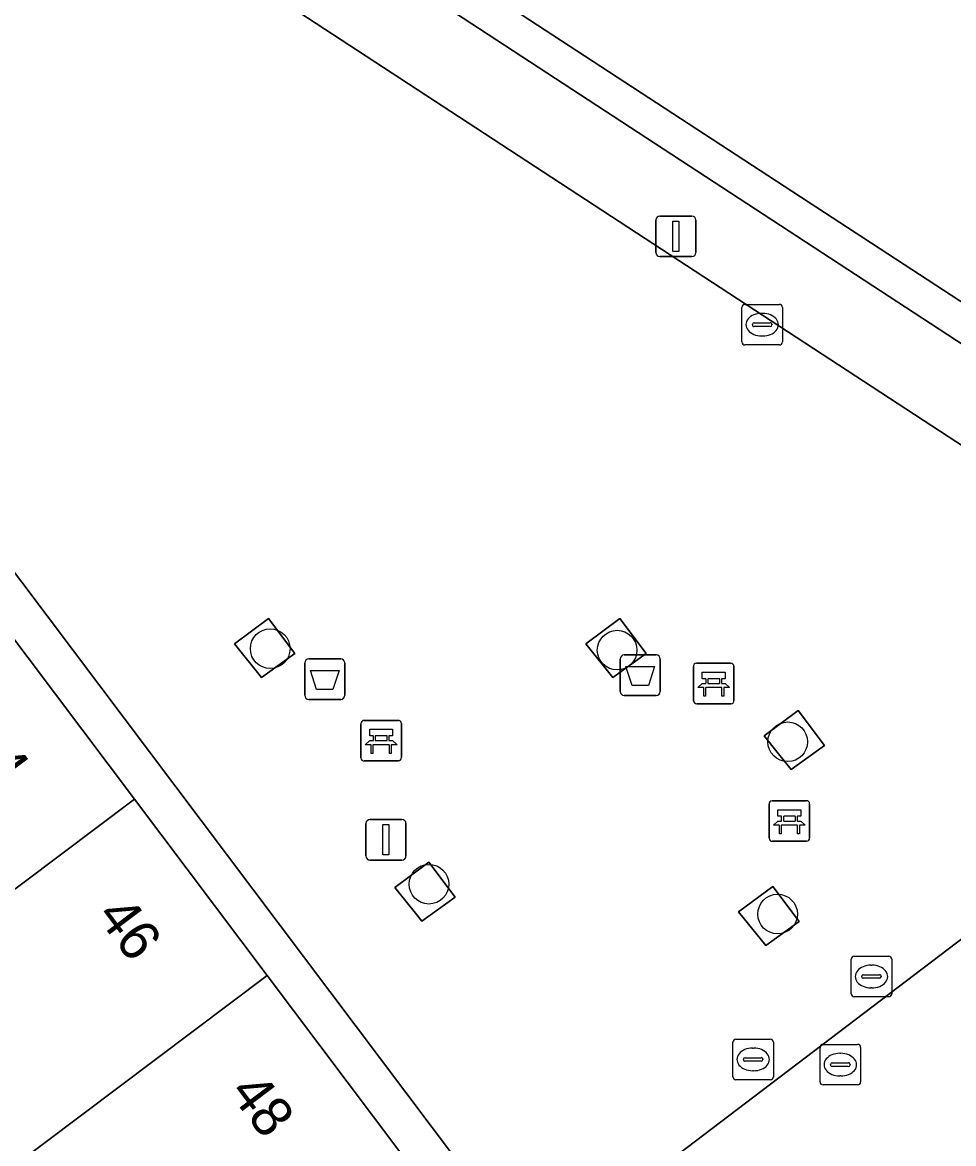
# Model space of a CAD drawing. Extents: x 160377 to 161131, y 383938 to 384853.
# Drawn here: x 160622.12 to 160645.1, y 384588.32 to 384616 of the extents above; entities that cross this region are included whole.
import ezdxf

# ---------------------------------------------------------------- set-up
doc = ezdxf.new("R2010")
doc.units = 0
for name, color, linetype in [('IMGEO_Afvalbak', 7, 'Continuous'), ('IMGEO_Bank', 7, 'Continuous'), ('IMGEO_Boom', 7, 'Continuous'), ('IMGEO_Erf', 7, 'Continuous'), ('IMGEO_Groenvoorziening', 7, 'Continuous'), ('IMGEO_Kolk', 7, 'Continuous'), ('IMGEO_Lichtmast', 7, 'Continuous'), ('IMGEO_Muur', 7, 'Continuous'), ('IMGEO_Pand', 7, 'Continuous'), ('IMGEO_Pand_nummerreeks', 7, 'Continuous'), ('IMGEO_Rioolput', 7, 'Continuous'), ('IMGEO_Voetgangersgebied_open', 7, 'Continuous')]:
    doc.layers.add(name, color=color, linetype=linetype)

msp = doc.modelspace()

# ---------------------------------------------------------------- linework, layer by layer
at = {"layer": 'IMGEO_Afvalbak'}
for p, q in [((160629.087, 384599.385), (160629.087, 384600.185)), ((160629.087, 384600.185), (160629.087, 384599.385)), ((160629.187, 384600.285), (160629.977, 384600.285)), ((160629.977, 384600.285), (160629.187, 384600.285)), ((160630.077, 384600.185), (160630.077, 384599.385)), ((160630.077, 384599.385), (160630.077, 384600.185)), ((160636.873, 384599.481), (160636.873, 384600.281)), ((160636.873, 384600.281), (160636.873, 384599.481)), ((160636.973, 384600.381), (160637.763, 384600.381)), ((160637.763, 384600.381), (160636.973, 384600.381)), ((160637.863, 384600.281), (160637.863, 384599.481)), ((160637.863, 384599.481), (160637.863, 384600.281)), ((160637.763, 384599.381), (160636.973, 384599.381)), ((160636.973, 384599.381), (160637.763, 384599.381)), ((160629.977, 384599.285), (160629.187, 384599.285)), ((160629.187, 384599.285), (160629.977, 384599.285))]:
    msp.add_line(p, q, dxfattribs=at)
for points in [[(160629.23, 384599.999), (160629.934, 384599.999), (160629.785, 384599.529), (160629.379, 384599.529), (160629.23, 384599.999)], [(160637.016, 384600.095), (160637.72, 384600.095), (160637.571, 384599.625), (160637.165, 384599.625), (160637.016, 384600.095)]]:
    msp.add_lwpolyline(points, dxfattribs=at)
for centre, start, end in [((160629.187, 384600.185), 90, 180), ((160629.187, 384600.185), 90, 180), ((160629.977, 384600.185), 0, 90), ((160629.977, 384600.185), 360, 90), ((160636.973, 384600.281), 90, 180), ((160636.973, 384600.281), 90, 180), ((160637.763, 384600.281), 0, 90), ((160637.763, 384600.281), 360, 90), ((160629.187, 384599.385), 180, 270), ((160629.187, 384599.385), 180, 270), ((160629.977, 384599.385), 270, 0), ((160629.977, 384599.385), 270, 0), ((160636.973, 384599.481), 180, 270), ((160636.973, 384599.481), 180, 270), ((160637.763, 384599.481), 270, 0), ((160637.763, 384599.481), 270, 0)]:
    msp.add_arc(centre, 0.1, start, end, dxfattribs=at)
at = {"layer": 'IMGEO_Bank'}
for p, q in [((160638.757, 384600.177), (160639.598, 384600.177)), ((160639.598, 384600.177), (160638.757, 384600.177)), ((160638.682, 384599.252), (160638.682, 384600.093)), ((160638.682, 384600.093), (160638.682, 384599.252)), ((160639.682, 384600.102), (160639.682, 384599.261)), ((160639.682, 384599.261), (160639.682, 384600.102)), ((160638.991, 384599.683), (160638.991, 384599.789)), ((160639.035, 384599.789), (160639.035, 384599.683)), ((160639.323, 384599.795), (160639.041, 384599.795)), ((160639.041, 384599.677), (160639.323, 384599.677)), ((160639.329, 384599.683), (160639.329, 384599.789)), ((160639.373, 384599.789), (160639.373, 384599.683)), ((160639.379, 384599.575), (160638.986, 384599.575)), ((160639.607, 384599.177), (160638.766, 384599.177)), ((160638.766, 384599.177), (160639.607, 384599.177)), ((160630.549, 384598.767), (160631.39, 384598.767)), ((160631.39, 384598.767), (160630.549, 384598.767)), ((160630.474, 384597.842), (160630.474, 384598.683)), ((160630.474, 384598.683), (160630.474, 384597.842)), ((160631.474, 384598.692), (160631.474, 384597.851)), ((160631.474, 384597.851), (160631.474, 384598.692)), ((160630.783, 384598.273), (160630.783, 384598.379)), ((160630.827, 384598.379), (160630.827, 384598.273)), ((160631.115, 384598.385), (160630.833, 384598.385)), ((160630.833, 384598.267), (160631.115, 384598.267)), ((160631.121, 384598.273), (160631.121, 384598.379)), ((160631.165, 384598.379), (160631.165, 384598.273)), ((160631.171, 384598.165), (160630.778, 384598.165)), ((160631.399, 384597.767), (160630.558, 384597.767)), ((160630.558, 384597.767), (160631.399, 384597.767)), ((160640.549, 384595.856), (160640.549, 384596.697)), ((160640.549, 384596.697), (160640.549, 384595.856)), ((160640.624, 384596.781), (160641.465, 384596.781)), ((160641.465, 384596.781), (160640.624, 384596.781)), ((160641.549, 384596.706), (160641.549, 384595.865)), ((160641.549, 384595.865), (160641.549, 384596.706)), ((160640.858, 384596.287), (160640.858, 384596.393)), ((160640.902, 384596.393), (160640.902, 384596.287)), ((160641.19, 384596.399), (160640.908, 384596.399)), ((160640.908, 384596.281), (160641.19, 384596.281)), ((160641.196, 384596.287), (160641.196, 384596.393)), ((160641.24, 384596.393), (160641.24, 384596.287)), ((160641.246, 384596.179), (160640.853, 384596.179)), ((160641.474, 384595.781), (160640.633, 384595.781)), ((160640.633, 384595.781), (160641.474, 384595.781))]:
    msp.add_line(p, q, dxfattribs=at)
for points in [[(160638.985, 384599.795), (160638.899, 384599.795), (160638.899, 384599.956), (160639.462, 384599.956), (160639.462, 384599.795), (160639.379, 384599.795)], [(160638.929, 384599.575), (160638.787, 384599.575), (160638.899, 384599.677), (160638.985, 384599.677)], [(160639.379, 384599.677), (160639.462, 384599.677), (160639.574, 384599.575), (160639.435, 384599.575)], [(160638.979, 384599.568), (160638.979, 384599.361), (160638.936, 384599.361), (160638.936, 384599.568)], [(160639.429, 384599.568), (160639.429, 384599.361), (160639.385, 384599.361), (160639.385, 384599.568)], [(160630.777, 384598.385), (160630.691, 384598.385), (160630.691, 384598.546), (160631.254, 384598.546), (160631.254, 384598.385), (160631.171, 384598.385)], [(160630.721, 384598.165), (160630.579, 384598.165), (160630.691, 384598.267), (160630.777, 384598.267)], [(160631.171, 384598.267), (160631.254, 384598.267), (160631.366, 384598.165), (160631.227, 384598.165)], [(160630.771, 384598.158), (160630.771, 384597.951), (160630.728, 384597.951), (160630.728, 384598.158)], [(160631.221, 384598.158), (160631.221, 384597.951), (160631.177, 384597.951), (160631.177, 384598.158)], [(160640.852, 384596.399), (160640.766, 384596.399), (160640.766, 384596.56), (160641.329, 384596.56), (160641.329, 384596.399), (160641.246, 384596.399)], [(160640.796, 384596.179), (160640.654, 384596.179), (160640.766, 384596.281), (160640.852, 384596.281)], [(160641.246, 384596.281), (160641.329, 384596.281), (160641.441, 384596.179), (160641.302, 384596.179)], [(160640.846, 384596.172), (160640.846, 384595.965), (160640.803, 384595.965), (160640.803, 384596.172)], [(160641.296, 384596.172), (160641.296, 384595.965), (160641.252, 384595.965), (160641.252, 384596.172)]]:
    msp.add_lwpolyline(points, dxfattribs=at)
for centre, radius, start, end in [((160638.76, 384600.099), 0.0779, 92.4484, 184.2845), ((160638.76, 384600.099), 0.0779, 92.4484, 184.2845), ((160639.604, 384600.099), 0.0779, 2.4484, 94.2845), ((160639.604, 384600.099), 0.0779, 2.4484, 94.2845), ((160638.984, 384599.788), 0.00671, 2.8957, 87.1043), ((160638.984, 384599.684), 0.00671, 272.8957, 357.1043), ((160639.041, 384599.788), 0.00671, 92.8957, 177.1043), ((160639.041, 384599.684), 0.00671, 182.8957, 267.1043), ((160639.323, 384599.788), 0.00671, 2.8957, 87.1043), ((160639.323, 384599.684), 0.00671, 272.8957, 357.1043), ((160639.38, 384599.788), 0.00671, 92.8957, 177.1043), ((160639.38, 384599.684), 0.00671, 182.8957, 267.1043), ((160638.929, 384599.568), 0.00671, 2.8957, 87.1043), ((160638.986, 384599.568), 0.00671, 92.8957, 177.1043), ((160639.378, 384599.568), 0.00671, 2.8957, 87.1043), ((160639.435, 384599.568), 0.00671, 92.8957, 177.1043), ((160638.76, 384599.255), 0.0779, 182.4484, 274.2845), ((160638.76, 384599.255), 0.0779, 182.4484, 274.2845), ((160639.604, 384599.255), 0.0779, 272.4484, 4.2845), ((160639.604, 384599.255), 0.0779, 272.4484, 4.2845), ((160630.552, 384598.689), 0.0779, 92.4484, 184.2845), ((160630.552, 384598.689), 0.0779, 92.4484, 184.2845), ((160631.396, 384598.689), 0.0779, 2.4484, 94.2845), ((160631.396, 384598.689), 0.0779, 2.4484, 94.2845), ((160630.776, 384598.378), 0.00671, 2.8957, 87.1043), ((160630.776, 384598.274), 0.00671, 272.8957, 357.1043), ((160630.833, 384598.378), 0.00671, 92.8957, 177.1043), ((160630.833, 384598.274), 0.00671, 182.8957, 267.1043), ((160631.115, 384598.378), 0.00671, 2.8957, 87.1043), ((160631.115, 384598.274), 0.00671, 272.8957, 357.1043), ((160631.172, 384598.378), 0.00671, 92.8957, 177.1043), ((160631.172, 384598.274), 0.00671, 182.8957, 267.1043), ((160630.721, 384598.158), 0.00671, 2.8957, 87.1043), ((160630.778, 384598.158), 0.00671, 92.8957, 177.1043), ((160631.17, 384598.158), 0.00671, 2.8957, 87.1043), ((160631.227, 384598.158), 0.00671, 92.8957, 177.1043), ((160630.552, 384597.845), 0.0779, 182.4484, 274.2845), ((160630.552, 384597.845), 0.0779, 182.4484, 274.2845), ((160631.396, 384597.845), 0.0779, 272.4484, 4.2845), ((160631.396, 384597.845), 0.0779, 272.4484, 4.2845), ((160640.627, 384596.703), 0.0779, 92.4484, 184.2845), ((160640.627, 384596.703), 0.0779, 92.4484, 184.2845), ((160641.471, 384596.703), 0.0779, 2.4484, 94.2845), ((160641.471, 384596.703), 0.0779, 2.4484, 94.2845), ((160640.851, 384596.392), 0.00671, 2.8957, 87.1043), ((160640.851, 384596.288), 0.00671, 272.8957, 357.1043), ((160640.908, 384596.392), 0.00671, 92.8957, 177.1043), ((160640.908, 384596.288), 0.00671, 182.8957, 267.1043), ((160641.19, 384596.392), 0.00671, 2.8957, 87.1043), ((160641.19, 384596.288), 0.00671, 272.8957, 357.1043), ((160641.247, 384596.392), 0.00671, 92.8957, 177.1043), ((160641.247, 384596.288), 0.00671, 182.8957, 267.1043), ((160640.796, 384596.172), 0.00671, 2.8957, 87.1043), ((160640.853, 384596.172), 0.00671, 92.8957, 177.1043), ((160641.245, 384596.172), 0.00671, 2.8957, 87.1043), ((160641.302, 384596.172), 0.00671, 92.8957, 177.1043), ((160640.627, 384595.859), 0.0779, 182.4484, 274.2845), ((160640.627, 384595.859), 0.0779, 182.4484, 274.2845), ((160641.471, 384595.859), 0.0779, 272.4484, 4.2845), ((160641.471, 384595.859), 0.0779, 272.4484, 4.2845)]:
    msp.add_arc(centre, radius, start, end, dxfattribs=at)
at = {"layer": 'IMGEO_Boom'}
for centre in [(160628.237, 384600.537), (160636.798, 384600.501), (160641.008, 384598.238), (160632.154, 384594.722), (160640.758, 384593.985)]:
    msp.add_circle(centre, 0.489, dxfattribs=at)
at = {"layer": 'IMGEO_Erf'}
msp.add_lwpolyline([(160656.048, 384504.315), (160656.893, 384504.376), (160651.516, 384563.083), (160634.758, 384585.358), (160611.972, 384615.646), (160608.482, 384613.028), (160596.383, 384603.983), (160593.555, 384601.453), (160592.642, 384600.679), (160589.954, 384598.377), (160589.048, 384597.617), (160586.272, 384595.285), (160585.368, 384594.478), (160578.674, 384588.862), (160588.469, 384577.392), (160609.42, 384552.826), (160611.199, 384533.452), (160614.226, 384500.488)], close=True, dxfattribs=at)
msp.add_lwpolyline([(160621.611, 384601.175), (160624.884, 384596.822), (160628.157, 384592.469), (160631.431, 384588.116), (160634.704, 384583.762), (160637.977, 384579.409), (160641.25, 384575.056), (160644.524, 384570.703), (160647.791, 384566.349), (160650.487, 384562.787), (160650.671, 384561.096), (160650.813, 384559.589), (160651.313, 384554.154), (160651.813, 384548.726), (160652.312, 384543.297), (160652.811, 384537.869), (160653.311, 384532.44)], dxfattribs=at)
at = {"layer": 'IMGEO_Groenvoorziening'}
msp.add_lwpolyline([(160630.684, 384629.386), (160620.978, 384626.269), (160619.914, 384624.669), (160620.413, 384624.33), (160620.848, 384625.065), (160649.969, 384606.043), (160649.496, 384605.32), (160649.64, 384605.221), (160650.89, 384607.15)], dxfattribs=at)
for points in [[(160620.413, 384624.33), (160619.914, 384624.669), (160618.749, 384622.917), (160648.502, 384603.464), (160649.64, 384605.221), (160649.496, 384605.32)], [(160627.352, 384600.657), (160628.02, 384599.824), (160628.844, 384600.418), (160628.193, 384601.283)], [(160636.022, 384600.657), (160636.69, 384599.824), (160637.514, 384600.418), (160636.863, 384601.283)], [(160640.423, 384598.382), (160640.745, 384597.98), (160641.09, 384597.55), (160641.915, 384598.143), (160641.263, 384599.008)], [(160631.308, 384594.641), (160631.851, 384593.964), (160631.975, 384593.808), (160632.8, 384594.402), (160632.149, 384595.267)], [(160639.797, 384594.039), (160640.464, 384593.207), (160641.288, 384593.8), (160640.637, 384594.665)]]:
    msp.add_lwpolyline(points, close=True, dxfattribs=at)
at = {"layer": 'IMGEO_Kolk'}
for p, q in [((160639.952, 384609.036), (160640.804, 384609.036)), ((160639.877, 384608.11), (160639.877, 384608.962)), ((160640.365, 384608.816), (160640.39, 384608.816)), ((160640.878, 384608.962), (160640.878, 384608.11)), ((160640.136, 384608.53), (160640.136, 384608.542)), ((160640.574, 384608.493), (160640.176, 384608.493)), ((160640.179, 384608.579), (160640.577, 384608.579)), ((160640.62, 384608.542), (160640.62, 384608.53)), ((160640.388, 384608.256), (160640.363, 384608.256)), ((160640.804, 384608.036), (160639.952, 384608.036))]:
    msp.add_line(p, q, dxfattribs=at)
for points in [[(160639.952, 384609.036), (160640.804, 384609.036)], [(160639.877, 384608.11), (160639.877, 384608.962)], [(160640.878, 384608.962), (160640.878, 384608.11)], [(160640.804, 384608.036), (160639.952, 384608.036)]]:
    msp.add_lwpolyline(points, dxfattribs=at)
for centre, radius, start, end in [((160639.954, 384608.96), 0.0765, 91.552, 178.448), ((160639.954, 384608.96), 0.0765, 91.552, 178.448), ((160640.802, 384608.96), 0.0765, 1.552, 88.448), ((160640.802, 384608.96), 0.0765, 1.552, 88.448), ((160640.176, 384608.539), 0.0403, 85.8775, 175.7526), ((160640.173, 384608.529), 0.0366, 178.938, 274.7102), ((160640.577, 384608.536), 0.043, 264.8664, 352.4533), ((160640.581, 384608.541), 0.0386, 1.7309, 96.639), ((160639.954, 384608.112), 0.0765, 181.552, 268.448), ((160639.954, 384608.112), 0.0765, 181.552, 268.448), ((160640.802, 384608.112), 0.0765, 271.552, 358.448), ((160640.802, 384608.112), 0.0765, 271.552, 358.448)]:
    msp.add_arc(centre, radius, start, end, dxfattribs=at)
for centre, major_axis, ratio, start_param, end_param in [((160640.364, 384608.536), (-0.387, 0.002), 0.722429, 4.712389, 7.853982), ((160640.389, 384608.536), (-0.39, 0.002), 0.717154, 1.570796, 4.712389)]:
    msp.add_ellipse(centre, major_axis=major_axis, ratio=ratio, start_param=start_param, end_param=end_param, dxfattribs=at)
at = {"layer": 'IMGEO_Lichtmast'}
for p, q in [((160637.753, 384610.317), (160637.753, 384611.117)), ((160637.753, 384611.117), (160637.753, 384610.317)), ((160637.853, 384611.217), (160638.643, 384611.217)), ((160638.643, 384611.217), (160637.853, 384611.217)), ((160638.743, 384611.117), (160638.743, 384610.317)), ((160638.743, 384610.317), (160638.743, 384611.117)), ((160638.643, 384610.217), (160637.853, 384610.217)), ((160637.853, 384610.217), (160638.643, 384610.217)), ((160630.697, 384596.319), (160631.487, 384596.319)), ((160631.487, 384596.319), (160630.697, 384596.319)), ((160630.597, 384595.419), (160630.597, 384596.219)), ((160630.597, 384596.219), (160630.597, 384595.419)), ((160631.587, 384596.219), (160631.587, 384595.419)), ((160631.587, 384595.419), (160631.587, 384596.219)), ((160631.487, 384595.319), (160630.697, 384595.319)), ((160630.697, 384595.319), (160631.487, 384595.319))]:
    msp.add_line(p, q, dxfattribs=at)
for points in [[(160638.173, 384611.092), (160638.323, 384611.092), (160638.323, 384610.342), (160638.173, 384610.342), (160638.173, 384611.092)], [(160631.017, 384596.194), (160631.167, 384596.194), (160631.167, 384595.444), (160631.017, 384595.444), (160631.017, 384596.194)]]:
    msp.add_lwpolyline(points, dxfattribs=at)
for centre, start, end in [((160637.853, 384611.117), 90, 180), ((160637.853, 384611.117), 90, 180), ((160638.643, 384611.117), 0, 90), ((160638.643, 384611.117), 360, 90), ((160637.853, 384610.317), 180, 270), ((160637.853, 384610.317), 180, 270), ((160638.643, 384610.317), 270, 0), ((160638.643, 384610.317), 270, 0), ((160630.697, 384596.219), 90, 180), ((160630.697, 384596.219), 90, 180), ((160631.487, 384596.219), 0, 90), ((160631.487, 384596.219), 360, 90), ((160630.697, 384595.419), 180, 270), ((160630.697, 384595.419), 180, 270), ((160631.487, 384595.419), 270, 0), ((160631.487, 384595.419), 270, 0)]:
    msp.add_arc(centre, 0.1, start, end, dxfattribs=at)
at = {"layer": 'IMGEO_Muur'}
msp.add_lwpolyline([(160649.969, 384606.043), (160620.848, 384625.065), (160620.413, 384624.33), (160649.496, 384605.32)], close=True, dxfattribs=at)
at = {"layer": 'IMGEO_Pand'}
for points in [[(160624.884, 384596.822), (160621.611, 384601.175), (160614.27, 384595.653), (160617.544, 384591.3)], [(160628.157, 384592.469), (160624.884, 384596.822), (160617.544, 384591.3), (160620.818, 384586.948)], [(160631.431, 384588.116), (160628.157, 384592.469), (160620.818, 384586.948), (160624.091, 384582.595)]]:
    msp.add_lwpolyline(points, close=True, dxfattribs=at)
at = {"layer": 'IMGEO_Rioolput'}
for p, q in [((160642.574, 384592.016), (160642.574, 384592.868)), ((160642.649, 384592.942), (160643.501, 384592.942)), ((160643.062, 384592.722), (160643.087, 384592.722)), ((160643.575, 384592.868), (160643.575, 384592.016)), ((160642.833, 384592.436), (160642.833, 384592.448)), ((160643.271, 384592.399), (160642.873, 384592.399)), ((160642.876, 384592.485), (160643.274, 384592.485)), ((160643.317, 384592.448), (160643.317, 384592.436)), ((160643.085, 384592.162), (160643.06, 384592.162)), ((160643.501, 384591.942), (160642.649, 384591.942)), ((160639.654, 384589.97), (160639.654, 384590.822)), ((160639.729, 384590.896), (160640.581, 384590.896)), ((160640.655, 384590.822), (160640.655, 384589.97)), ((160641.88, 384590.767), (160642.732, 384590.767)), ((160640.142, 384590.676), (160640.167, 384590.676)), ((160641.805, 384589.841), (160641.805, 384590.693)), ((160642.293, 384590.547), (160642.318, 384590.547)), ((160642.806, 384590.693), (160642.806, 384589.841)), ((160639.913, 384590.39), (160639.913, 384590.402)), ((160640.351, 384590.353), (160639.953, 384590.353)), ((160639.956, 384590.439), (160640.354, 384590.439)), ((160640.397, 384590.402), (160640.397, 384590.39)), ((160642.064, 384590.261), (160642.064, 384590.273)), ((160642.502, 384590.224), (160642.104, 384590.224)), ((160642.107, 384590.31), (160642.505, 384590.31)), ((160642.548, 384590.273), (160642.548, 384590.261)), ((160640.165, 384590.116), (160640.14, 384590.116)), ((160642.316, 384589.987), (160642.291, 384589.987)), ((160640.581, 384589.896), (160639.729, 384589.896)), ((160642.732, 384589.767), (160641.88, 384589.767))]:
    msp.add_line(p, q, dxfattribs=at)
for points in [[(160642.574, 384592.016), (160642.574, 384592.868)], [(160642.649, 384592.942), (160643.501, 384592.942)], [(160643.575, 384592.868), (160643.575, 384592.016)], [(160643.501, 384591.942), (160642.649, 384591.942)], [(160639.654, 384589.97), (160639.654, 384590.822)], [(160639.729, 384590.896), (160640.581, 384590.896)], [(160640.655, 384590.822), (160640.655, 384589.97)], [(160641.88, 384590.767), (160642.732, 384590.767)], [(160641.805, 384589.841), (160641.805, 384590.693)], [(160642.806, 384590.693), (160642.806, 384589.841)], [(160640.581, 384589.896), (160639.729, 384589.896)], [(160642.732, 384589.767), (160641.88, 384589.767)]]:
    msp.add_lwpolyline(points, dxfattribs=at)
for centre, radius, start, end in [((160642.651, 384592.866), 0.0765, 91.552, 178.448), ((160642.651, 384592.866), 0.0765, 91.552, 178.448), ((160643.499, 384592.866), 0.0765, 1.552, 88.448), ((160643.499, 384592.866), 0.0765, 1.552, 88.448), ((160642.873, 384592.445), 0.0403, 85.8775, 175.7526), ((160642.87, 384592.435), 0.0366, 178.938, 274.7102), ((160643.274, 384592.442), 0.043, 264.8664, 352.4533), ((160643.278, 384592.447), 0.0386, 1.7309, 96.639), ((160642.651, 384592.018), 0.0765, 181.552, 268.448), ((160642.651, 384592.018), 0.0765, 181.552, 268.448), ((160643.499, 384592.018), 0.0765, 271.552, 358.448), ((160643.499, 384592.018), 0.0765, 271.552, 358.448), ((160639.731, 384590.82), 0.0765, 91.552, 178.448), ((160639.731, 384590.82), 0.0765, 91.552, 178.448), ((160640.579, 384590.82), 0.0765, 1.552, 88.448), ((160640.579, 384590.82), 0.0765, 1.552, 88.448), ((160641.882, 384590.691), 0.0765, 91.552, 178.448), ((160641.882, 384590.691), 0.0765, 91.552, 178.448), ((160642.73, 384590.691), 0.0765, 1.552, 88.448), ((160642.73, 384590.691), 0.0765, 1.552, 88.448), ((160639.953, 384590.399), 0.0403, 85.8775, 175.7526), ((160639.95, 384590.389), 0.0366, 178.938, 274.7102), ((160640.354, 384590.396), 0.043, 264.8664, 352.4533), ((160640.358, 384590.401), 0.0386, 1.7309, 96.639), ((160642.104, 384590.27), 0.0403, 85.8775, 175.7526), ((160642.101, 384590.26), 0.0366, 178.938, 274.7102), ((160642.505, 384590.267), 0.043, 264.8664, 352.4533), ((160642.509, 384590.272), 0.0386, 1.7309, 96.639), ((160639.731, 384589.972), 0.0765, 181.552, 268.448), ((160639.731, 384589.972), 0.0765, 181.552, 268.448), ((160640.579, 384589.972), 0.0765, 271.552, 358.448), ((160640.579, 384589.972), 0.0765, 271.552, 358.448), ((160641.882, 384589.843), 0.0765, 181.552, 268.448), ((160641.882, 384589.843), 0.0765, 181.552, 268.448), ((160642.73, 384589.843), 0.0765, 271.552, 358.448), ((160642.73, 384589.843), 0.0765, 271.552, 358.448)]:
    msp.add_arc(centre, radius, start, end, dxfattribs=at)
for centre, major_axis, ratio, start_param, end_param in [((160643.061, 384592.442), (-0.387, 0.002), 0.722429, 4.712389, 7.853982), ((160643.086, 384592.442), (-0.39, 0.002), 0.717154, 1.570796, 4.712389), ((160640.141, 384590.396), (-0.387, 0.002), 0.722429, 4.712389, 7.853982), ((160640.166, 384590.396), (-0.39, 0.002), 0.717154, 1.570796, 4.712389), ((160642.292, 384590.267), (-0.387, 0.002), 0.722429, 4.712389, 7.853982), ((160642.317, 384590.267), (-0.39, 0.002), 0.717154, 1.570796, 4.712389)]:
    msp.add_ellipse(centre, major_axis=major_axis, ratio=ratio, start_param=start_param, end_param=end_param, dxfattribs=at)
at = {"layer": 'IMGEO_Voetgangersgebied_open'}
for points in [[(160539.968, 384717.188), (160535.283, 384723.428), (160534.832, 384724.029), (160531.839, 384722.221), (160603.494, 384626.95), (160604.071, 384626.182), (160600.544, 384623.533), (160605.23, 384617.306), (160607.339, 384614.528), (160608.482, 384613.028), (160611.972, 384615.646), (160634.758, 384585.358), (160653.945, 384599.94), (160649.862, 384602.565), (160648.502, 384603.464), (160618.749, 384622.917), (160617.41, 384623.8), (160615.335, 384625.155)], [(160665.29, 384560.709), (160662.829, 384567.417), (160652.625, 384581.692), (160648.865, 384586.974), (160652.047, 384589.687), (160670.645, 384605.594), (160672.023, 384606.761), (160670.112, 384607.993), (160669.413, 384608.444), (160666.311, 384610.443), (160664.192, 384608.65), (160662.712, 384607.424), (160653.945, 384599.94), (160634.758, 384585.358), (160651.516, 384563.083), (160656.893, 384504.376), (160660.286, 384505.11), (160659.653, 384512.586)]]:
    msp.add_lwpolyline(points, dxfattribs=at)
for points in [[(160628.844, 384600.418), (160628.02, 384599.824), (160627.352, 384600.657), (160628.193, 384601.283)], [(160636.863, 384601.283), (160637.514, 384600.418), (160636.69, 384599.824), (160636.022, 384600.657)], [(160641.263, 384599.008), (160641.915, 384598.143), (160641.09, 384597.55), (160640.745, 384597.98), (160640.423, 384598.382)], [(160632.8, 384594.402), (160631.975, 384593.808), (160631.851, 384593.964), (160631.308, 384594.641), (160632.149, 384595.267)], [(160640.637, 384594.665), (160641.288, 384593.8), (160640.464, 384593.207), (160639.797, 384594.039)]]:
    msp.add_lwpolyline(points, close=True, dxfattribs=at)

# ---------------------------------------------------------------- texts
at = {"layer": 'IMGEO_Pand_nummerreeks'}
for s, p in [('44', (160620.669, 384598.269)), ('46', (160623.925, 384593.939)), ('48', (160627.203, 384589.579))]:
    msp.add_text(s, height=1, rotation=306.9384, dxfattribs=at).set_placement(p)

doc.saveas('drawing.dxf')
